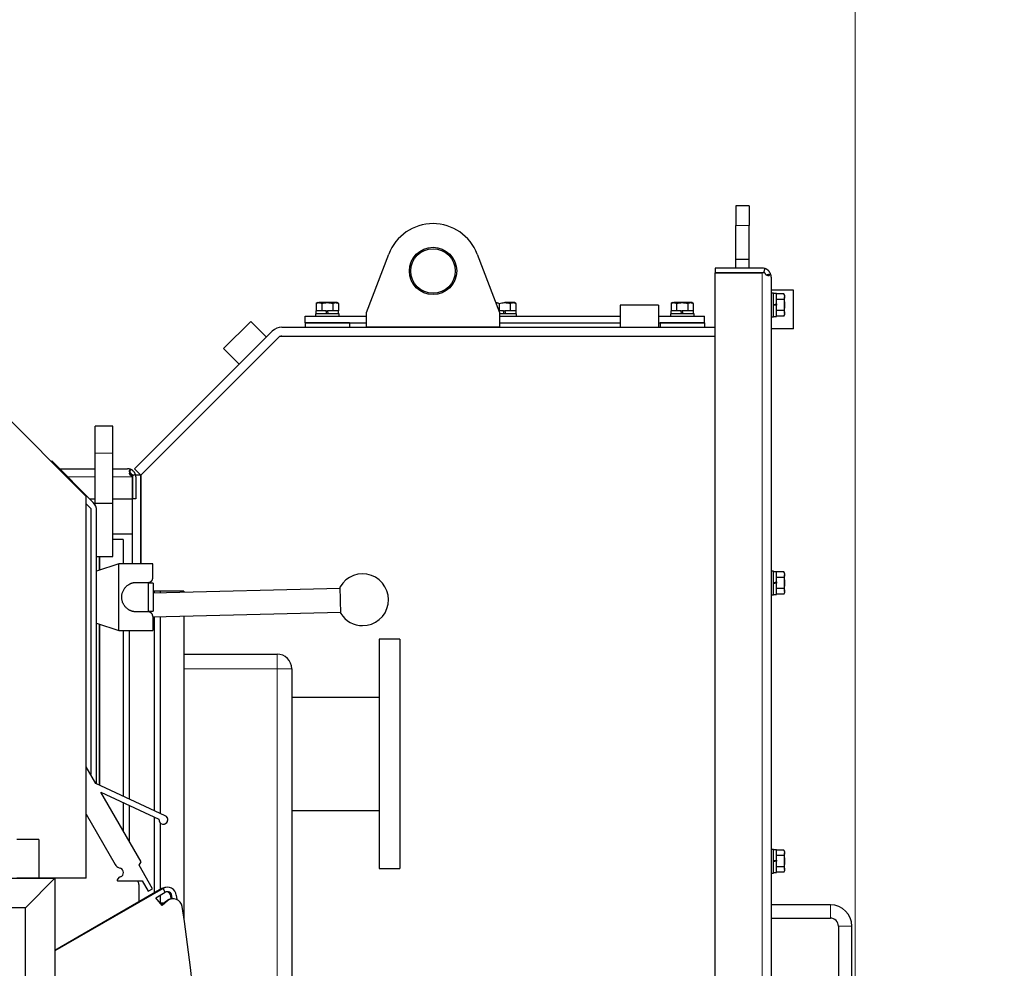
# Model space of a CAD drawing. Header units: millimetres. Extents: x 0 to 29700, y -16 to 21000.
# Tile 287 of 357: x 15467 to 16133, y 18053 to 18694. Entities that reach past the tile are written whole.
import ezdxf

# ---------------------------------------------------------------- set-up
doc = ezdxf.new("R2010")
doc.units = ezdxf.units.MM
doc.layers.add('1', color=7, linetype='Continuous', true_color=0xffffff)
doc.layers.add('254', color=7, linetype='Continuous', true_color=0xffffff)
doc.styles.add('latin_extended', font='simplex.shx')
doc.dimstyles.get("Standard").update_dxf_attribs({"dimtxt": 0.18, "dimasz": 0.18, "dimexe": 0.18, "dimexo": 0.0625, "dimgap": 0.09, "dimtad": 0, "dimtih": 1, "dimtoh": 1, "dimdec": 4, "dimzin": 0, "dimdsep": 46, "dimtxsty": 'Standard', "dimcen": 0.09, "dimadec": 0, "dimazin": 0, "dimtfac": 1, "dimtdec": 4, "dimtofl": 0, "dimtmove": 0, "dimatfit": 3, "dimfxl": 1, "dimtolj": 1, "dimtzin": 0, "dimarcsym": 0})

# ---------------------------------------------------------------- blocks, each defined once
blk = doc.blocks.new('_U1')
at = {"layer": '254', "color": 3, "linetype": 'Continuous', "lineweight": 13, "transparency": 16777216}
for p, q in [((15174.15, 19246.3), (16798.81, 19246.3)), ((16748.81, 19071.3), (16748.81, 16998.8)), ((14722.15, 16823.8), (16798.81, 16823.8))]:
    blk.add_line(p, q, dxfattribs=at)
at = {"layer": '254', "color": 3, "transparency": 16777216}
for points in [[(16777.98, 19071.3), (16719.64, 19071.3), (16748.81, 19246.3)], [(16719.64, 16998.8), (16777.98, 16998.8), (16748.81, 16823.8)]]:
    blk.add_solid(points, dxfattribs=at)
at = {"layer": 'Defpoints', "color": 0, "transparency": 16777216}
for p in [(15124.15, 19246.3), (14672.15, 16823.8), (16748.81, 16823.8)]:
    blk.add_point(p, dxfattribs=at)
at = {"layer": '254', "color": 2, "lineweight": 13, "transparency": 16777216, "insert": (16486.31, 17475.61), "char_height": 175, "attachment_point": 1, "rotation": 90, "style": 'latin_extended'}
blk.add_mtext('\\A1;2422', dxfattribs=at)
blk = doc.blocks.new('_U3')
at = {"layer": '254', "color": 3, "linetype": 'Continuous', "lineweight": 13, "transparency": 16777216}
for p, q in [((13247.15, 17784.3), (13247.15, 19796.3)), ((16032.15, 16012.3), (16032.15, 19796.3)), ((13422.15, 19746.3), (15857.15, 19746.3))]:
    blk.add_line(p, q, dxfattribs=at)
at = {"layer": '254', "color": 3, "transparency": 16777216}
for points in [[(13422.15, 19775.47), (13422.15, 19717.14), (13247.15, 19746.3)], [(15857.15, 19717.14), (15857.15, 19775.47), (16032.15, 19746.3)]]:
    blk.add_solid(points, dxfattribs=at)
at = {"layer": 'Defpoints', "color": 0, "transparency": 16777216}
for p in [(16032.15, 19746.3), (13247.15, 17734.3), (16032.15, 15962.3)]:
    blk.add_point(p, dxfattribs=at)
at = {"layer": '254', "color": 2, "lineweight": 13, "transparency": 16777216, "insert": (14331.32, 20008.8), "char_height": 175, "attachment_point": 1, "style": 'latin_extended'}
blk.add_mtext('\\A1;2785', dxfattribs=at)

msp = doc.modelspace()

# ---------------------------------------------------------------- linework, layer by layer
at = {"layer": '1', "color": 2, "linetype": 'Continuous', "lineweight": 25}
for p, q in [((15512.15, 18371.885), (15317.15, 18566.885)), ((15951.35, 18568.303), (15951.35, 18555.065)), ((15960.35, 18568.303), (15951.35, 18568.303)), ((15960.35, 18568.303), (15960.35, 18555.065)), ((15951.35, 18532.303), (15951.35, 18555.065)), ((15960.35, 18532.303), (15960.35, 18555.065)), ((15701.65, 18496.303), (15716.769, 18535.755)), ((15776.53, 18535.755), (15791.65, 18496.303)), ((15951.35, 18526.303), (15951.35, 18532.303)), ((15951.35, 18532.303), (15960.35, 18532.303)), ((15960.35, 18526.303), (15960.35, 18532.303)), ((15969.15, 18526.303), (15937.35, 18526.303)), ((15937.35, 18526.303), (15937.35, 18523.103)), ((15970.951, 18526.036), (15970.061, 18523.103)), ((15969.15, 18523.103), (15937.35, 18523.103)), ((15937.35, 17539.505), (15937.35, 18523.101)), ((15937.35, 18523.101), (15969.15, 18523.101)), ((15970.061, 18523.103), (15969.15, 18523.103)), ((15970.951, 18523.101), (15969.15, 18523.101)), ((15975.35, 18520.103), (15975.35, 17542.503)), ((15990.35, 18511.303), (15975.35, 18511.303)), ((15990.35, 18485.303), (15990.35, 18511.303)), ((15976.95, 18509.303), (15975.35, 18509.303)), ((15976.95, 18493.303), (15976.95, 18509.303)), ((15978.95, 18509.003), (15976.95, 18509.003)), ((15978.95, 18502.066), (15978.95, 18509.003)), ((15983.869, 18508.809), (15978.95, 18508.809)), ((15983.869, 18505.056), (15978.95, 18505.056)), ((15984.45, 18507.803), (15983.869, 18508.809)), ((15984.45, 18507.803), (15984.45, 18506.932)), ((15984.45, 18501.303), (15984.45, 18506.932)), ((15674.387, 18497.403), (15667.45, 18497.403)), ((15667.45, 18497.403), (15667.45, 18495.403)), ((15668.65, 18502.903), (15667.644, 18502.323)), ((15667.644, 18502.323), (15667.644, 18497.403)), ((15668.65, 18502.903), (15669.52, 18502.903)), ((15675.15, 18502.903), (15669.52, 18502.903)), ((15671.397, 18502.323), (15671.397, 18497.403)), ((15674.387, 18497.403), (15675.207, 18497.403)), ((15674.74, 18495.403), (15674.387, 18497.403)), ((15680.779, 18502.903), (15675.15, 18502.903)), ((15682.85, 18497.403), (15675.207, 18497.403)), ((15675.207, 18497.403), (15675.56, 18495.403)), ((15678.902, 18502.323), (15678.902, 18497.403)), ((15681.65, 18502.903), (15680.779, 18502.903)), ((15682.655, 18502.323), (15681.65, 18502.903)), ((15682.655, 18502.323), (15682.655, 18497.403)), ((15682.85, 18495.403), (15682.85, 18497.403)), ((15789.12, 18502.903), (15789.52, 18502.903)), ((15794.387, 18497.403), (15791.228, 18497.403)), ((15791.397, 18502.323), (15791.397, 18497.403)), ((15794.387, 18497.403), (15795.207, 18497.403)), ((15794.74, 18495.403), (15794.387, 18497.403)), ((15800.779, 18502.903), (15795.15, 18502.903)), ((15802.85, 18497.403), (15795.207, 18497.403)), ((15795.207, 18497.403), (15795.56, 18495.403)), ((15798.902, 18502.323), (15798.902, 18497.403)), ((15801.65, 18502.903), (15800.779, 18502.903)), ((15802.655, 18502.323), (15801.65, 18502.903)), ((15802.655, 18502.323), (15802.655, 18497.403)), ((15802.85, 18495.403), (15802.85, 18497.403)), ((15899.15, 18501.303), (15873.15, 18501.303)), ((15873.15, 18501.303), (15873.15, 18486.303)), ((15899.15, 18501.303), (15899.15, 18486.303)), ((15914.387, 18497.403), (15907.45, 18497.403)), ((15907.45, 18497.403), (15907.45, 18495.403)), ((15908.65, 18502.903), (15907.644, 18502.323)), ((15907.644, 18502.323), (15907.644, 18497.403)), ((15908.65, 18502.903), (15909.52, 18502.903)), ((15915.15, 18502.903), (15909.52, 18502.903)), ((15911.397, 18502.323), (15911.397, 18497.403)), ((15914.387, 18497.403), (15915.207, 18497.403)), ((15914.74, 18495.403), (15914.387, 18497.403)), ((15920.779, 18502.903), (15915.15, 18502.903)), ((15915.207, 18497.403), (15915.56, 18495.403)), ((15922.85, 18497.403), (15915.207, 18497.403)), ((15918.902, 18502.323), (15918.902, 18497.403)), ((15921.65, 18502.903), (15920.779, 18502.903)), ((15922.655, 18502.323), (15921.65, 18502.903)), ((15922.655, 18502.323), (15922.655, 18497.403)), ((15922.85, 18495.403), (15922.85, 18497.403)), ((15976.95, 18501.713), (15978.95, 18502.066)), ((15978.95, 18501.246), (15976.95, 18500.893)), ((15978.95, 18502.066), (15978.95, 18501.246)), ((15978.95, 18493.603), (15978.95, 18501.246)), ((15983.869, 18497.55), (15978.95, 18497.55)), ((15984.45, 18495.674), (15984.45, 18501.303)), ((15623.351, 18490.203), (15604.966, 18471.818)), ((15623.351, 18490.203), (15633.957, 18479.596)), ((15660.15, 18493.803), (15701.654, 18493.803)), ((15660.15, 18489.303), (15660.15, 18493.803)), ((15683.15, 18495.403), (15667.15, 18495.403)), ((15667.15, 18495.403), (15667.15, 18493.803)), ((15683.15, 18493.803), (15683.15, 18495.403)), ((15701.65, 18486.303), (15701.65, 18496.303)), ((15803.15, 18495.403), (15791.649, 18495.403)), ((15791.65, 18496.303), (15791.65, 18486.303)), ((15791.652, 18493.803), (15873.146, 18493.803)), ((15803.15, 18493.803), (15803.15, 18495.403)), ((15899.146, 18493.803), (15930.15, 18493.803)), ((15923.15, 18495.403), (15907.15, 18495.403)), ((15907.15, 18495.403), (15907.15, 18493.803)), ((15923.15, 18493.803), (15923.15, 18495.403)), ((15930.15, 18489.303), (15930.15, 18493.803)), ((15975.35, 18493.303), (15976.95, 18493.303)), ((15976.95, 18493.603), (15978.95, 18493.603)), ((15983.869, 18493.798), (15978.95, 18493.798)), ((15983.869, 18493.798), (15984.45, 18494.803)), ((15984.45, 18495.674), (15984.45, 18494.803)), ((15544.862, 18390.501), (15637.97, 18483.609)), ((15644.475, 18486.303), (15937.347, 18486.303)), ((15660.15, 18489.303), (15660.15, 18486.303)), ((15690.15, 18489.303), (15660.15, 18489.303)), ((15660.15, 18489.303), (15701.654, 18489.303)), ((15690.15, 18489.303), (15690.15, 18486.303)), ((15690.15, 18489.303), (15701.65, 18489.303)), ((15690.15, 18489.303), (15690.15, 18486.303)), ((15791.65, 18486.303), (15701.65, 18486.303)), ((15791.652, 18489.303), (15873.148, 18489.303)), ((15791.652, 18489.303), (15873.146, 18489.303)), ((15899.146, 18489.303), (15930.15, 18489.303)), ((15899.149, 18489.303), (15900.15, 18489.303)), ((15930.15, 18489.303), (15900.15, 18489.303)), ((15900.15, 18489.303), (15900.15, 18486.303)), ((15900.15, 18489.303), (15900.15, 18486.303)), ((15930.15, 18489.303), (15930.15, 18486.303)), ((15990.35, 18485.303), (15975.35, 18485.303)), ((15549.104, 18386.258), (15642.212, 18479.366)), ((15549.15, 18386.303), (15643.15, 18480.303)), ((15643.15, 18480.303), (15937.345, 18480.303)), ((15644.475, 18480.303), (15937.347, 18480.303)), ((15604.966, 18471.818), (15615.572, 18461.211)), ((15518.15, 18401.2), (15518.15, 18419.303)), ((15530.15, 18419.303), (15518.15, 18419.303)), ((15530.15, 18401.2), (15530.15, 18419.303)), ((15518.15, 18367.303), (15518.15, 18401.2)), ((15530.15, 18367.303), (15530.15, 18401.2)), ((15488.793, 18395.847), (15488.491, 18395.544)), ((15516.807, 18367.833), (15488.793, 18395.847)), ((15494.01, 18390.603), (15518.124, 18390.603)), ((15530.14, 18390.603), (15540.15, 18390.603)), ((15549.104, 18386.258), (15544.862, 18390.501)), ((15543.348, 18385.103), (15543.348, 18386.627)), ((15543.348, 18370.303), (15543.348, 18385.103)), ((15545.434, 18386.627), (15543.35, 18386.026)), ((15543.35, 18386.026), (15543.35, 18385.103)), ((15543.35, 18385.103), (15543.35, 18370.303)), ((15549.15, 18386.303), (15545.517, 18386.303)), ((15545.65, 18385.103), (15545.65, 18370.303)), ((15549.15, 18386.303), (15549.15, 18326.297)), ((15549.15, 18326.297), (15549.15, 18386.303)), ((15512.15, 18113.885), (15512.15, 18371.885)), ((15514.326, 18370.303), (15518.137, 18370.303)), ((15530.144, 18370.303), (15543.348, 18370.303)), ((15543.15, 18370.295), (15543.15, 18326.297)), ((15545.65, 18370.303), (15543.35, 18370.303)), ((15512.149, 18366.833), (15515.15, 18363.833)), ((15515.15, 18363.833), (15515.15, 18183.888)), ((15518.15, 18367.303), (15530.15, 18367.303)), ((15518.15, 18366.049), (15518.15, 18367.303)), ((15530.15, 18331.303), (15530.15, 18367.303)), ((15519.15, 18177.648), (15519.15, 18362.176)), ((15543.15, 18346.303), (15530.15, 18346.303)), ((15537.15, 18342.803), (15530.15, 18342.803)), ((15537.15, 18342.803), (15537.15, 18326.292)), ((15519.15, 18331.303), (15530.15, 18331.303)), ((15521.15, 18331.299), (15521.15, 18321.968)), ((15521.15, 18321.968), (15521.15, 18331.299)), ((15534.15, 18326.303), (15519.15, 18321.303)), ((15534.15, 18281.303), (15534.15, 18326.303)), ((15557.15, 18326.303), (15534.15, 18326.303)), ((15557.15, 18316.803), (15557.15, 18326.303)), ((15976.95, 18321.303), (15975.35, 18321.303)), ((15976.95, 18305.303), (15976.95, 18321.303)), ((15978.95, 18321.003), (15976.95, 18321.003)), ((15978.95, 18314.066), (15978.95, 18321.003)), ((15983.869, 18320.809), (15978.95, 18320.809)), ((15983.869, 18317.056), (15978.95, 18317.056)), ((15984.45, 18319.803), (15983.869, 18320.809)), ((15984.45, 18319.803), (15984.45, 18318.932)), ((15984.45, 18313.303), (15984.45, 18318.932)), ((15546.15, 18313.803), (15554.15, 18313.803)), ((15554.247, 18293.594), (15554.247, 18313.963)), ((15557.393, 18313.359), (15554.247, 18313.359)), ((15557.393, 18313.359), (15557.393, 18294.359)), ((15684.275, 18292.679), (15683.834, 18310.674)), ((15976.95, 18313.713), (15978.95, 18314.066)), ((15978.95, 18313.246), (15976.95, 18312.893)), ((15978.95, 18314.066), (15978.95, 18313.246)), ((15978.95, 18305.603), (15978.95, 18313.246)), ((15984.45, 18307.674), (15984.45, 18313.303)), ((15558.15, 18307.803), (15557.393, 18307.803)), ((15683.858, 18309.674), (15557.395, 18306.578)), ((15558.15, 18307.803), (15558.15, 18306.589)), ((15558.15, 18307.803), (15558.15, 18306.589)), ((15562.15, 18307.803), (15558.15, 18307.803)), ((15562.15, 18307.803), (15562.15, 18306.694)), ((15562.15, 18307.803), (15562.15, 18306.694)), ((15578.15, 18307.803), (15562.15, 18307.803)), ((15578.15, 18307.803), (15578.15, 18307.081)), ((15975.35, 18305.303), (15976.95, 18305.303)), ((15976.95, 18305.603), (15978.95, 18305.603)), ((15983.869, 18309.55), (15978.95, 18309.55)), ((15983.869, 18305.798), (15978.95, 18305.798)), ((15983.869, 18305.798), (15984.45, 18306.803)), ((15984.45, 18307.674), (15984.45, 18306.803)), ((15554.15, 18293.803), (15546.15, 18293.803)), ((15554.247, 18294.359), (15557.393, 18294.359)), ((15557.15, 18290.803), (15557.15, 18281.303)), ((15557.151, 18290.567), (15684.25, 18293.679)), ((15558.15, 18290.582), (15558.15, 18159.482)), ((15558.15, 18290.582), (15558.15, 18159.482)), ((15562.15, 18290.687), (15562.15, 18157.619)), ((15562.15, 18290.687), (15562.15, 18157.619)), ((15578.15, 18291.074), (15578.15, 18086.756)), ((15519.15, 18286.303), (15534.15, 18281.303)), ((15521.15, 18285.627), (15521.15, 18176.708)), ((15521.15, 18176.708), (15521.15, 18285.627)), ((15534.15, 18281.303), (15557.15, 18281.303)), ((15537.15, 18281.302), (15537.15, 18169.262)), ((15541.15, 18281.296), (15541.15, 18167.396)), ((15541.15, 18281.296), (15541.15, 18167.396)), ((15710.15, 18275.303), (15710.15, 18120.303)), ((15724.15, 18275.303), (15710.15, 18275.303)), ((15724.15, 18275.303), (15724.15, 18120.303)), ((15578.15, 18265.303), (15641.15, 18265.303)), ((15651.15, 18255.303), (15651.15, 17690.303)), ((15710.149, 18235.953), (15651.15, 18235.953)), ((15518.601, 18177.901), (15512.15, 18189.088)), ((15565.565, 18156.038), (15518.601, 18177.901)), ((15549.233, 18124.775), (15522.078, 18171.87)), ((15522.078, 18171.87), (15561.313, 18153.605)), ((15537.15, 18164.845), (15537.15, 18145.72)), ((15541.15, 18162.989), (15541.15, 18138.785)), ((15541.15, 18162.989), (15541.15, 18138.785)), ((15651.15, 18159.653), (15710.149, 18159.653)), ((15512.15, 18157.057), (15531.739, 18123.083)), ((15558.15, 18155.075), (15558.15, 18103.778)), ((15558.15, 18155.075), (15558.15, 18103.778)), ((15562.15, 18151.222), (15562.15, 18106.091)), ((15562.15, 18151.222), (15562.15, 18106.091)), ((15479.993, 18139.885), (15465.15, 18139.885)), ((15479.993, 18139.885), (15479.993, 18113.885)), ((15976.95, 18133.303), (15975.35, 18133.303)), ((15976.95, 18117.303), (15976.95, 18133.303)), ((15978.95, 18133.003), (15976.95, 18133.003)), ((15978.95, 18126.066), (15978.95, 18133.003)), ((15983.869, 18132.809), (15978.95, 18132.809)), ((15984.45, 18131.803), (15983.869, 18132.809)), ((15984.45, 18131.803), (15984.45, 18130.932)), ((15984.45, 18125.303), (15984.45, 18130.932)), ((15547.924, 18122.511), (15549.233, 18124.775)), ((15976.95, 18125.713), (15978.95, 18126.066)), ((15978.95, 18125.246), (15976.95, 18124.893)), ((15983.869, 18129.056), (15978.95, 18129.056)), ((15978.95, 18126.066), (15978.95, 18125.246)), ((15978.95, 18117.603), (15978.95, 18125.246)), ((15984.45, 18119.674), (15984.45, 18125.303)), ((15534.358, 18120.883), (15535.31, 18120.536)), ((15557.063, 18106.66), (15547.924, 18122.511)), ((15710.15, 18120.303), (15724.15, 18120.303)), ((15975.35, 18117.303), (15976.95, 18117.303)), ((15976.95, 18117.603), (15978.95, 18117.603)), ((15983.869, 18121.55), (15978.95, 18121.55)), ((15983.869, 18117.798), (15978.95, 18117.798)), ((15983.869, 18117.798), (15984.45, 18118.803)), ((15984.45, 18119.674), (15984.45, 18118.803)), ((15112.553, 18113.804), (15490.987, 18113.804)), ((15479.993, 18113.885), (15465.15, 18113.885)), ((15467.718, 18113.804), (15467.718, 18113.885)), ((15490.987, 18113.804), (15470.987, 18093.804)), ((15474.65, 18113.802), (15474.65, 18113.883)), ((15512.15, 18113.885), (15479.993, 18113.885)), ((15490.987, 18113.804), (15490.987, 18034.804)), ((15534.287, 18114.175), (15533.091, 18112.793)), ((15533.47, 18111.966), (15549.945, 18111.998)), ((15535.418, 18114.752), (15534.666, 18114.446)), ((15549.945, 18111.998), (15554.031, 18104.911)), ((15564.102, 18106.853), (15490.988, 18064.641)), ((15563.316, 18106.771), (15490.988, 18065.012)), ((15563.316, 18106.766), (15490.988, 18065.007)), ((15547.65, 18109.63), (15547.65, 18097.726)), ((15554.031, 18104.911), (15557.063, 18106.66)), ((15559.186, 18100.551), (15565.602, 18104.255)), ((15563.319, 18106.767), (15563.316, 18106.771)), ((15563.475, 18106.491), (15563.316, 18106.766)), ((15565.602, 18104.255), (15564.102, 18106.853)), ((15563.579, 18095.399), (15559.186, 18100.551)), ((15562.15, 18102.26), (15562.15, 18097.067)), ((15562.15, 18102.26), (15562.15, 18097.067)), ((15566.327, 18098.329), (15563.289, 18095.739)), ((15566.327, 18098.324), (15563.292, 18095.736)), ((15567.112, 18098.412), (15563.579, 18095.399)), ((15569.527, 18099.718), (15569.3, 18101.883)), ((15570.313, 18099.806), (15570.086, 18101.971)), ((15573.069, 18102.284), (15573.377, 18099.357)), ((15470.987, 18093.804), (15123.51, 18093.804)), ((15470.987, 18026.52), (15470.987, 18093.804)), ((15564.541, 18096.807), (15562.379, 18096.807)), ((16015.35, 18095.803), (15975.35, 18095.803)), ((15975.35, 18086.803), (16015.35, 18086.803)), ((16020.85, 18081.303), (16020.85, 17981.303)), ((16029.85, 17981.303), (16029.85, 18081.303))]:
    msp.add_line(p, q, dxfattribs=at)
at = {"layer": '1', "color": 4, "linetype": 'Continuous', "lineweight": 13}
for p, q in [((15951.35, 18555.065), (15960.35, 18555.065)), ((15969.15, 17539.505), (15969.15, 18523.101)), ((15518.15, 18401.2), (15530.15, 18401.2)), ((15518.137, 18385.103), (15499.515, 18385.103)), ((15543.348, 18385.103), (15530.144, 18385.103)), ((15641.15, 18265.303), (15641.15, 18255.303)), ((15641.15, 18255.303), (15578.15, 18255.303)), ((15651.15, 18255.303), (15641.15, 18255.303)), ((15641.15, 17690.303), (15641.15, 18255.303)), ((16015.35, 18095.803), (16015.35, 18086.803)), ((16029.85, 18081.303), (16020.85, 18081.303))]:
    msp.add_line(p, q, dxfattribs=at)
at = {"layer": '1', "color": 2, "linetype": 'Continuous', "lineweight": 25}
for radius in [16, 15]:
    msp.add_circle((15746.65, 18524.303), radius, dxfattribs=at)
for centre, radius, start, end in [((15746.65, 18524.303), 32, 20.968567, 159.031433), ((15969.15, 18520.103), 6.2, 73.109115, 90), ((15969.15, 18520.103), 6.2, 0, 20.798857), ((15644.475, 18477.103), 9.2, 90, 135), ((15644.475, 18477.103), 3.2, 90, 135), ((15540.15, 18385.103), 5.5, 68.637858, 90), ((15540.15, 18385.103), 5.5, 0, 16.08826), ((15511.15, 18362.176), 8, 0, 45), ((15699.058, 18302.044), 17.5, 270, 150.452904), ((15699.058, 18302.044), 17.5, 212.35235, 270), ((15641.15, 18255.303), 10, 0, 90), ((15564.299, 18153.318), 3, 174.505806, 65.037062), ((15564.299, 18153.318), 3, 283.064131, 65.037062), ((15536.071, 18125.581), 5, 209.967882, 249.967882), ((15534.249, 18117.623), 3.1, 292.156346, 69.967882), ((15533.469, 18112.466), 0.5, 139.114643, 270.109101), ((15535.043, 18113.52), 1, 112.156346, 139.114643), ((15541.65, 18109.63), 6, 0, 23.180391), ((15566.316, 18101.575), 6, 92.225127, 120), ((15566.316, 18101.569), 6, 92.599188, 120), ((15567.102, 18101.657), 6, 6.00065, 120), ((15567.102, 18101.657), 3, 6.00065, 120), ((15566.316, 18101.569), 3, 6.00065, 88.805147), ((15570.219, 18093.758), 6, 92.595735, 130.45), ((15570.219, 18093.763), 6, 96.626504, 130.45), ((15571.005, 18093.846), 6, 8.823765, 130.45), ((14388.172, 17910.231), 1203, 352.941167, 8.823765), ((16015.35, 18081.303), 14.5, 0, 90), ((16015.35, 18081.303), 5.5, 0, 90)]:
    msp.add_arc(centre, radius, start, end, dxfattribs=at)
for centre, major_axis, ratio, start_param, end_param in [((15969.15, 18520.103), (6.2, 0), 0.9993333, 0, 0.3630085), ((15540.15, 18385.103), (0, 5.5), 0.999375, 5.9103456, 6.2831853)]:
    msp.add_ellipse(centre, major_axis=major_axis, ratio=ratio, start_param=start_param, end_param=end_param, dxfattribs=at)
for points, degree, knots in [([(15974.946, 18522.305), (15974.916, 18522.382), (15974.881, 18522.469), (15974.8, 18522.656), (15974.754, 18522.757), (15974.595, 18523.076), (15974.464, 18523.31), (15974.224, 18523.668), (15974.137, 18523.789), (15973.95, 18524.03), (15973.8, 18524.209), (15973.636, 18524.383), (15973.552, 18524.469), (15973.523, 18524.498), (15973.466, 18524.554), (15973.322, 18524.693), (15973.055, 18524.926), (15972.813, 18525.107), (15972.573, 18525.274), (15972.454, 18525.351), (15972.221, 18525.491), (15972.107, 18525.554), (15971.889, 18525.667), (15971.785, 18525.716), (15971.492, 18525.848), (15971.324, 18525.911), (15971.133, 18525.978), (15971.08, 18525.995), (15970.997, 18526.022), (15970.967, 18526.031), (15970.951, 18526.036)], 3, [0, 0, 0, 0, 0.0625, 0.0625, 0.125, 0.125, 0.25, 0.25, 0.3125, 0.3125, 0.375, 0.40625, 0.40625, 0.421875, 0.421875, 0.4375, 0.5, 0.5625, 0.5625, 0.625, 0.625, 0.6875, 0.6875, 0.75, 0.75, 0.875, 0.875, 0.9375, 0.9375, 1, 1, 1, 1]), ([(15970.951, 18523.101), (15970.967, 18522.998), (15970.997, 18522.895), (15971.08, 18522.696), (15971.133, 18522.598), (15971.324, 18522.315), (15971.492, 18522.139), (15971.785, 18521.905), (15971.889, 18521.832), (15972.107, 18521.698), (15972.221, 18521.636), (15972.454, 18521.527), (15972.573, 18521.479), (15972.813, 18521.398), (15973.055, 18521.332), (15973.322, 18521.295), (15973.466, 18521.29), (15973.523, 18521.289), (15973.552, 18521.289), (15973.636, 18521.291), (15973.8, 18521.302), (15973.95, 18521.333), (15974.137, 18521.391), (15974.224, 18521.428), (15974.464, 18521.562), (15974.595, 18521.681), (15974.754, 18521.892), (15974.8, 18521.968), (15974.881, 18522.129), (15974.916, 18522.214), (15974.946, 18522.303)], 3, [0, 0, 0, 0, 0.0625, 0.0625, 0.125, 0.125, 0.25, 0.25, 0.3125, 0.3125, 0.375, 0.375, 0.4375, 0.4375, 0.5, 0.5625, 0.578125, 0.578125, 0.59375, 0.59375, 0.625, 0.6875, 0.6875, 0.75, 0.75, 0.875, 0.875, 0.9375, 0.9375, 1, 1, 1, 1]), ([(15971.741, 18521.614), (15971.77, 18521.621), (15971.828, 18521.636), (15971.917, 18521.658), (15972.008, 18521.681), (15972.103, 18521.704), (15972.2, 18521.727), (15972.301, 18521.751), (15972.404, 18521.776), (15972.51, 18521.8), (15972.619, 18521.825), (15972.731, 18521.851), (15972.846, 18521.876), (15972.964, 18521.902), (15973.084, 18521.929), (15973.208, 18521.956), (15973.37, 18521.99), (15973.573, 18522.033), (15973.821, 18522.084), (15974.083, 18522.137), (15974.359, 18522.192), (15974.648, 18522.248), (15974.845, 18522.286), (15974.946, 18522.305)], 3, [0, 0, 0, 0, 0.0271925, 0.0552659, 0.0842197, 0.1140534, 0.144766, 0.1763568, 0.2088246, 0.2421683, 0.2763864, 0.3114776, 0.3474401, 0.3842724, 0.4219739, 0.4605442, 0.499982, 0.5731872, 0.6504518, 0.731772, 0.8171423, 0.9065548, 1, 1, 1, 1]), ([(15971.741, 18521.613), (15972.486, 18521.801), (15973.333, 18521.981), (15974.028, 18522.129), (15974.946, 18522.303)], 2, [0, 0, 0, 0.5, 0.5, 1, 1, 1]), ([(15983.869, 18508.809), (15984.046, 18508.502), (15984.192, 18508.193), (15984.344, 18507.725), (15984.383, 18507.568), (15984.436, 18507.252), (15984.45, 18507.092), (15984.45, 18506.932)], 3, [0, 0, 0, 0, 0.5, 0.5, 0.75, 0.75, 1, 1, 1, 1]), ([(15984.45, 18506.932), (15984.45, 18506.772), (15984.436, 18506.613), (15984.383, 18506.297), (15984.344, 18506.14), (15984.192, 18505.671), (15984.046, 18505.363), (15983.869, 18505.056)], 3, [0, 0, 0, 0, 0.25, 0.25, 0.5, 0.5, 1, 1, 1, 1]), ([(15983.869, 18505.056), (15984.046, 18504.443), (15984.192, 18503.825), (15984.344, 18502.888), (15984.383, 18502.574), (15984.436, 18501.942), (15984.45, 18501.623), (15984.45, 18501.303)], 3, [0, 0, 0, 0, 0.5, 0.5, 0.75, 0.75, 1, 1, 1, 1]), ([(15667.644, 18502.323), (15667.951, 18502.5), (15668.26, 18502.646), (15668.728, 18502.797), (15668.885, 18502.836), (15669.201, 18502.889), (15669.36, 18502.903), (15669.52, 18502.903)], 3, [0, 0, 0, 0, 0.5, 0.5, 0.75, 0.75, 1, 1, 1, 1]), ([(15669.52, 18502.903), (15669.681, 18502.903), (15669.84, 18502.889), (15670.156, 18502.836), (15670.313, 18502.797), (15670.781, 18502.646), (15671.09, 18502.5), (15671.397, 18502.323)], 3, [0, 0, 0, 0, 0.25, 0.25, 0.5, 0.5, 1, 1, 1, 1]), ([(15671.397, 18502.323), (15672.01, 18502.5), (15672.628, 18502.646), (15673.565, 18502.797), (15673.879, 18502.836), (15674.511, 18502.889), (15674.829, 18502.903), (15675.15, 18502.903)], 3, [0, 0, 0, 0, 0.5, 0.5, 0.75, 0.75, 1, 1, 1, 1]), ([(15675.15, 18502.903), (15675.47, 18502.903), (15675.788, 18502.889), (15676.42, 18502.836), (15676.734, 18502.797), (15677.671, 18502.646), (15678.289, 18502.5), (15678.902, 18502.323)], 3, [0, 0, 0, 0, 0.25, 0.25, 0.5, 0.5, 1, 1, 1, 1]), ([(15678.902, 18502.323), (15679.209, 18502.5), (15679.518, 18502.646), (15679.986, 18502.797), (15680.144, 18502.836), (15680.46, 18502.889), (15680.619, 18502.903), (15680.779, 18502.903)], 3, [0, 0, 0, 0, 0.5, 0.5, 0.75, 0.75, 1, 1, 1, 1]), ([(15680.779, 18502.903), (15680.939, 18502.903), (15681.098, 18502.889), (15681.414, 18502.836), (15681.571, 18502.797), (15682.04, 18502.646), (15682.349, 18502.5), (15682.655, 18502.323)], 3, [0, 0, 0, 0, 0.25, 0.25, 0.5, 0.5, 1, 1, 1, 1]), ([(15789.52, 18502.903), (15789.681, 18502.903), (15789.84, 18502.889), (15790.156, 18502.836), (15790.313, 18502.797), (15790.781, 18502.646), (15791.09, 18502.5), (15791.397, 18502.323)], 3, [0, 0, 0, 0, 0.25, 0.25, 0.5, 0.5, 1, 1, 1, 1]), ([(15791.397, 18502.323), (15792.01, 18502.5), (15792.628, 18502.646), (15793.565, 18502.797), (15793.879, 18502.836), (15794.511, 18502.889), (15794.829, 18502.903), (15795.15, 18502.903)], 3, [0, 0, 0, 0, 0.5, 0.5, 0.75, 0.75, 1, 1, 1, 1]), ([(15795.15, 18502.903), (15795.47, 18502.903), (15795.788, 18502.889), (15796.42, 18502.836), (15796.734, 18502.797), (15797.671, 18502.646), (15798.289, 18502.5), (15798.902, 18502.323)], 3, [0, 0, 0, 0, 0.25, 0.25, 0.5, 0.5, 1, 1, 1, 1]), ([(15798.902, 18502.323), (15799.209, 18502.5), (15799.518, 18502.646), (15799.986, 18502.797), (15800.144, 18502.836), (15800.46, 18502.889), (15800.619, 18502.903), (15800.779, 18502.903)], 3, [0, 0, 0, 0, 0.5, 0.5, 0.75, 0.75, 1, 1, 1, 1]), ([(15800.779, 18502.903), (15800.939, 18502.903), (15801.098, 18502.889), (15801.414, 18502.836), (15801.571, 18502.797), (15802.04, 18502.646), (15802.349, 18502.5), (15802.655, 18502.323)], 3, [0, 0, 0, 0, 0.25, 0.25, 0.5, 0.5, 1, 1, 1, 1]), ([(15907.644, 18502.323), (15907.951, 18502.5), (15908.26, 18502.646), (15908.728, 18502.797), (15908.885, 18502.836), (15909.201, 18502.889), (15909.36, 18502.903), (15909.52, 18502.903)], 3, [0, 0, 0, 0, 0.5, 0.5, 0.75, 0.75, 1, 1, 1, 1]), ([(15909.52, 18502.903), (15909.681, 18502.903), (15909.84, 18502.889), (15910.156, 18502.836), (15910.313, 18502.797), (15910.781, 18502.646), (15911.09, 18502.5), (15911.397, 18502.323)], 3, [0, 0, 0, 0, 0.25, 0.25, 0.5, 0.5, 1, 1, 1, 1]), ([(15911.397, 18502.323), (15912.01, 18502.5), (15912.628, 18502.646), (15913.565, 18502.797), (15913.879, 18502.836), (15914.511, 18502.889), (15914.829, 18502.903), (15915.15, 18502.903)], 3, [0, 0, 0, 0, 0.5, 0.5, 0.75, 0.75, 1, 1, 1, 1]), ([(15915.15, 18502.903), (15915.47, 18502.903), (15915.788, 18502.889), (15916.42, 18502.836), (15916.734, 18502.797), (15917.671, 18502.646), (15918.289, 18502.5), (15918.902, 18502.323)], 3, [0, 0, 0, 0, 0.25, 0.25, 0.5, 0.5, 1, 1, 1, 1]), ([(15918.902, 18502.323), (15919.209, 18502.5), (15919.518, 18502.646), (15919.986, 18502.797), (15920.144, 18502.836), (15920.46, 18502.889), (15920.619, 18502.903), (15920.779, 18502.903)], 3, [0, 0, 0, 0, 0.5, 0.5, 0.75, 0.75, 1, 1, 1, 1]), ([(15920.779, 18502.903), (15920.939, 18502.903), (15921.098, 18502.889), (15921.414, 18502.836), (15921.571, 18502.797), (15922.04, 18502.646), (15922.349, 18502.5), (15922.655, 18502.323)], 3, [0, 0, 0, 0, 0.25, 0.25, 0.5, 0.5, 1, 1, 1, 1]), ([(15984.45, 18501.303), (15984.45, 18500.983), (15984.436, 18500.665), (15984.383, 18500.033), (15984.344, 18499.719), (15984.192, 18498.781), (15984.046, 18498.163), (15983.869, 18497.55)], 3, [0, 0, 0, 0, 0.25, 0.25, 0.5, 0.5, 1, 1, 1, 1]), ([(15983.869, 18497.55), (15984.046, 18497.244), (15984.192, 18496.935), (15984.344, 18496.466), (15984.383, 18496.309), (15984.436, 18495.993), (15984.45, 18495.834), (15984.45, 18495.674)], 3, [0, 0, 0, 0, 0.5, 0.5, 0.75, 0.75, 1, 1, 1, 1]), ([(15984.45, 18495.674), (15984.45, 18495.514), (15984.436, 18495.355), (15984.383, 18495.039), (15984.344, 18494.882), (15984.192, 18494.413), (15984.046, 18494.104), (15983.869, 18493.798)], 3, [0, 0, 0, 0, 0.25, 0.25, 0.5, 0.5, 1, 1, 1, 1]), ([(15542.152, 18390.225), (15542.064, 18390.194), (15541.981, 18390.157), (15541.825, 18390.073), (15541.753, 18390.024), (15541.621, 18389.914), (15541.561, 18389.853), (15541.456, 18389.717), (15541.411, 18389.642), (15541.301, 18389.398), (15541.26, 18389.209), (15541.259, 18388.944), (15541.261, 18388.89), (15541.271, 18388.781), (15541.292, 18388.616), (15541.335, 18388.447), (15541.408, 18388.222), (15541.452, 18388.11), (15541.556, 18387.889), (15541.615, 18387.78), (15541.747, 18387.572), (15541.819, 18387.471), (15541.974, 18387.283), (15542.139, 18387.106), (15542.323, 18386.961), (15542.514, 18386.834), (15542.613, 18386.781), (15542.816, 18386.696), (15542.972, 18386.648), (15543.133, 18386.629), (15543.24, 18386.623), (15543.294, 18386.624), (15543.348, 18386.627)], 3, [0, 0, 0, 0, 0.0625, 0.0625, 0.125, 0.125, 0.1875, 0.1875, 0.25, 0.25, 0.375, 0.375, 0.40625, 0.40625, 0.4375, 0.5, 0.5, 0.5625, 0.5625, 0.625, 0.625, 0.6875, 0.6875, 0.75, 0.8125, 0.8125, 0.875, 0.875, 0.9375, 0.96875, 0.96875, 1, 1, 1, 1]), ([(15541.663, 18387.922), (15541.658, 18387.92), (15541.648, 18387.915), (15541.633, 18387.907), (15541.619, 18387.899), (15541.605, 18387.891), (15541.592, 18387.883), (15541.578, 18387.875), (15541.565, 18387.866), (15541.552, 18387.858), (15541.539, 18387.849), (15541.527, 18387.841), (15541.515, 18387.832), (15541.503, 18387.823), (15541.491, 18387.814), (15541.48, 18387.805), (15541.469, 18387.795), (15541.458, 18387.786), (15541.448, 18387.776), (15541.437, 18387.766), (15541.427, 18387.757), (15541.418, 18387.747), (15541.408, 18387.737), (15541.399, 18387.726), (15541.375, 18387.698), (15541.339, 18387.65), (15541.301, 18387.579), (15541.275, 18387.504), (15541.26, 18387.425), (15541.258, 18387.342), (15541.267, 18387.255), (15541.29, 18387.166), (15541.327, 18387.067), (15541.382, 18386.959), (15541.459, 18386.842), (15541.551, 18386.73), (15541.654, 18386.623), (15541.767, 18386.522), (15541.88, 18386.436), (15541.987, 18386.364), (15542.087, 18386.303), (15542.191, 18386.247), (15542.277, 18386.206), (15542.343, 18386.177), (15542.388, 18386.159), (15542.433, 18386.141), (15542.478, 18386.125), (15542.523, 18386.109), (15542.568, 18386.094), (15542.614, 18386.08), (15542.66, 18386.068), (15542.706, 18386.056), (15542.752, 18386.045), (15542.798, 18386.035), (15542.844, 18386.026), (15542.891, 18386.018), (15542.938, 18386.011), (15542.985, 18386.004), (15543.032, 18385.999), (15543.08, 18385.995), (15543.127, 18385.992), (15543.175, 18385.99), (15543.207, 18385.989), (15543.223, 18385.989)], 3, [0, 0, 0, 0, 0.0056984, 0.0113674, 0.0170079, 0.0226206, 0.0282064, 0.0337661, 0.0393004, 0.0448104, 0.0502968, 0.0557604, 0.0612022, 0.0666231, 0.0720239, 0.0774055, 0.082769, 0.0881151, 0.0934449, 0.0987593, 0.1040592, 0.1093456, 0.1146195, 0.1198818, 0.1251336, 0.157372, 0.1887792, 0.2196321, 0.2502226, 0.2811162, 0.3120686, 0.3434106, 0.3754612, 0.4159028, 0.4574796, 0.50068, 0.5413485, 0.5828796, 0.6255714, 0.6565015, 0.6875627, 0.7188504, 0.7504579, 0.7632276, 0.7759327, 0.7885787, 0.801171, 0.8137151, 0.8262166, 0.8386813, 0.8511149, 0.863523, 0.8759114, 0.8882861, 0.9006528, 0.9130174, 0.9253857, 0.9377636, 0.9501569, 0.9625714, 0.975013, 0.9874873, 1, 1, 1, 1]), ([(15541.663, 18387.922), (15541.716, 18388.145), (15541.768, 18388.368), (15541.868, 18388.817), (15541.916, 18389.042), (15542.028, 18389.586), (15542.091, 18389.905), (15542.152, 18390.225)], 3, [0, 0, 0, 0, 0.2931128, 0.2931128, 0.5866845, 0.5866845, 1, 1, 1, 1]), ([(15541.664, 18387.922), (15541.711, 18388.118), (15541.757, 18388.314), (15541.845, 18388.708), (15541.888, 18388.906), (15542.008, 18389.477), (15542.082, 18389.851), (15542.153, 18390.225)], 3, [0, 0, 0, 0, 0.2576554, 0.2576554, 0.5157749, 0.5157749, 1, 1, 1, 1]), ([(15543.225, 18385.989), (15543.224, 18385.991), (15543.224, 18385.992), (15543.223, 18385.994), (15543.223, 18385.995), (15543.222, 18385.997), (15543.222, 18386), (15543.221, 18386.002), (15543.22, 18386.005), (15543.219, 18386.008), (15543.218, 18386.011), (15543.217, 18386.015), (15543.216, 18386.018), (15543.215, 18386.022), (15543.214, 18386.027), (15543.212, 18386.031), (15543.211, 18386.036), (15543.209, 18386.041), (15543.205, 18386.053), (15543.199, 18386.074), (15543.187, 18386.109), (15543.174, 18386.15), (15543.152, 18386.211), (15543.118, 18386.3), (15543.065, 18386.426), (15542.996, 18386.568), (15542.909, 18386.728), (15542.803, 18386.897), (15542.694, 18387.046), (15542.598, 18387.165), (15542.52, 18387.254), (15542.438, 18387.341), (15542.354, 18387.424), (15542.267, 18387.503), (15542.179, 18387.579), (15542.088, 18387.65), (15542.018, 18387.701), (15541.969, 18387.736), (15541.941, 18387.755), (15541.913, 18387.774), (15541.885, 18387.792), (15541.857, 18387.81), (15541.829, 18387.827), (15541.801, 18387.844), (15541.773, 18387.861), (15541.746, 18387.877), (15541.718, 18387.892), (15541.691, 18387.908), (15541.673, 18387.917), (15541.664, 18387.922)], 3, [0, 0, 0, 0, 0.0247311, 0.030919, 0.0371104, 0.0433061, 0.0495067, 0.0557131, 0.061926, 0.0681461, 0.0743741, 0.0806108, 0.0868569, 0.0931131, 0.0993802, 0.1056588, 0.1119497, 0.1182535, 0.124571, 0.1556784, 0.1867535, 0.2178832, 0.2491541, 0.3120413, 0.3738124, 0.4373457, 0.4988206, 0.5627475, 0.6239093, 0.6560194, 0.6873932, 0.7183521, 0.7492306, 0.7799201, 0.8108727, 0.8423821, 0.874727, 0.8848108, 0.8949372, 0.9051131, 0.9153452, 0.9256403, 0.9360048, 0.9464453, 0.9569678, 0.9675787, 0.9782838, 0.989089, 1, 1, 1, 1]), ([(15545.434, 18386.627), (15545.435, 18386.624), (15545.435, 18386.623), (15545.434, 18386.629), (15545.428, 18386.648), (15545.414, 18386.696), (15545.388, 18386.781), (15545.371, 18386.834), (15545.327, 18386.961), (15545.274, 18387.106), (15545.2, 18387.283), (15545.115, 18387.471), (15545.066, 18387.572), (15544.955, 18387.78), (15544.894, 18387.889), (15544.757, 18388.11), (15544.682, 18388.222), (15544.518, 18388.447), (15544.385, 18388.616), (15544.239, 18388.781), (15544.139, 18388.89), (15544.087, 18388.944), (15543.822, 18389.209), (15543.596, 18389.398), (15543.258, 18389.642), (15543.146, 18389.717), (15542.925, 18389.853), (15542.817, 18389.914), (15542.609, 18390.024), (15542.509, 18390.073), (15542.321, 18390.157), (15542.233, 18390.194), (15542.153, 18390.225)], 3, [0, 0, 0, 0, 0.03125, 0.03125, 0.0625, 0.125, 0.125, 0.1875, 0.1875, 0.25, 0.3125, 0.3125, 0.375, 0.375, 0.4375, 0.4375, 0.5, 0.5, 0.5625, 0.59375, 0.59375, 0.625, 0.625, 0.75, 0.75, 0.8125, 0.8125, 0.875, 0.875, 0.9375, 0.9375, 1, 1, 1, 1]), ([(15983.869, 18320.809), (15984.046, 18320.502), (15984.192, 18320.193), (15984.344, 18319.725), (15984.383, 18319.568), (15984.436, 18319.252), (15984.45, 18319.092), (15984.45, 18318.932)], 3, [0, 0, 0, 0, 0.5, 0.5, 0.75, 0.75, 1, 1, 1, 1]), ([(15984.45, 18318.932), (15984.45, 18318.772), (15984.436, 18318.613), (15984.383, 18318.297), (15984.344, 18318.14), (15984.192, 18317.671), (15984.046, 18317.363), (15983.869, 18317.056)], 3, [0, 0, 0, 0, 0.25, 0.25, 0.5, 0.5, 1, 1, 1, 1]), ([(15983.869, 18317.056), (15984.046, 18316.443), (15984.192, 18315.825), (15984.344, 18314.888), (15984.383, 18314.574), (15984.436, 18313.942), (15984.45, 18313.623), (15984.45, 18313.303)], 3, [0, 0, 0, 0, 0.5, 0.5, 0.75, 0.75, 1, 1, 1, 1]), ([(15546.15, 18293.803), (15546.133, 18293.803), (15546.1, 18293.803), (15546.05, 18293.804), (15546.001, 18293.804), (15545.951, 18293.805), (15545.902, 18293.806), (15545.852, 18293.808), (15545.803, 18293.809), (15545.753, 18293.811), (15545.704, 18293.813), (15545.654, 18293.815), (15545.605, 18293.818), (15545.555, 18293.821), (15545.506, 18293.824), (15545.457, 18293.827), (15545.407, 18293.831), (15545.358, 18293.834), (15545.309, 18293.839), (15545.259, 18293.843), (15545.21, 18293.847), (15545.161, 18293.852), (15545.112, 18293.857), (15545.063, 18293.862), (15545.013, 18293.868), (15544.964, 18293.874), (15544.915, 18293.88), (15544.866, 18293.886), (15544.817, 18293.892), (15544.768, 18293.899), (15544.719, 18293.906), (15544.67, 18293.913), (15544.621, 18293.921), (15544.572, 18293.928), (15544.523, 18293.936), (15544.474, 18293.945), (15544.425, 18293.953), (15544.376, 18293.962), (15544.327, 18293.971), (15544.278, 18293.98), (15544.229, 18293.989), (15544.036, 18294.028), (15543.701, 18294.104), (15543.228, 18294.235), (15542.76, 18294.391), (15542.306, 18294.567), (15541.865, 18294.763), (15541.439, 18294.978), (15541.022, 18295.213), (15540.488, 18295.55), (15539.855, 18296.014), (15539.151, 18296.639), (15538.504, 18297.334), (15537.981, 18298.016), (15537.568, 18298.655), (15537.245, 18299.236), (15536.909, 18299.949), (15536.591, 18300.805), (15536.36, 18301.702), (15536.226, 18302.502), (15536.16, 18303.196), (15536.142, 18303.894), (15536.172, 18304.59), (15536.251, 18305.284), (15536.399, 18306.079), (15536.644, 18306.966), (15537.013, 18307.91), (15537.468, 18308.798), (15537.99, 18309.611), (15538.578, 18310.358), (15539.221, 18311.034), (15539.919, 18311.643), (15540.546, 18312.096), (15541.075, 18312.424), (15541.488, 18312.654), (15541.91, 18312.864), (15542.346, 18313.056), (15542.795, 18313.228), (15543.257, 18313.38), (15543.724, 18313.509), (15544.07, 18313.586), (15544.291, 18313.629), (15544.383, 18313.646), (15544.475, 18313.662), (15544.568, 18313.677), (15544.66, 18313.692), (15544.753, 18313.705), (15544.845, 18313.718), (15544.938, 18313.73), (15545.031, 18313.741), (15545.124, 18313.751), (15545.217, 18313.76), (15545.31, 18313.768), (15545.403, 18313.775), (15545.496, 18313.782), (15545.589, 18313.788), (15545.682, 18313.792), (15545.776, 18313.796), (15545.869, 18313.799), (15545.962, 18313.802), (15546.056, 18313.803), (15546.118, 18313.803), (15546.15, 18313.803)], 3, [0, 0, 0, 0, 0.0015586, 0.0031166, 0.0046741, 0.0062311, 0.0077877, 0.0093439, 0.0108997, 0.0124553, 0.0140106, 0.0155657, 0.0171207, 0.0186756, 0.0202304, 0.0217853, 0.0233401, 0.0248951, 0.0264502, 0.0280055, 0.029561, 0.0311167, 0.0326729, 0.0342293, 0.0357862, 0.0373436, 0.0389015, 0.0404599, 0.042019, 0.0435787, 0.0451391, 0.0467003, 0.0482622, 0.049825, 0.0513887, 0.0529533, 0.0545189, 0.0560856, 0.0576533, 0.0592221, 0.0607921, 0.0623633, 0.0778458, 0.0933706, 0.1089808, 0.1247187, 0.1399159, 0.1551637, 0.170498, 0.1859536, 0.2160124, 0.2462264, 0.2769838, 0.3077458, 0.3290765, 0.3502845, 0.3714549, 0.4043943, 0.4371224, 0.4590712, 0.4809428, 0.5028432, 0.5247407, 0.5466235, 0.5685975, 0.6011086, 0.6337985, 0.665055, 0.6964997, 0.7266786, 0.7568075, 0.7865956, 0.8162262, 0.8314737, 0.8466031, 0.861648, 0.8766428, 0.8921792, 0.9075934, 0.9229265, 0.93822, 0.9411831, 0.944142, 0.9470972, 0.9500488, 0.9529973, 0.955943, 0.9588861, 0.961827, 0.9647659, 0.9677033, 0.9706394, 0.9735746, 0.9765091, 0.9794432, 0.9823774, 0.9853119, 0.988247, 0.991183, 0.9941203, 0.9970592, 1, 1, 1, 1]), ([(15554.15, 18313.803), (15554.158, 18313.803), (15554.174, 18313.803), (15554.198, 18313.804), (15554.222, 18313.804), (15554.246, 18313.805), (15554.271, 18313.806), (15554.295, 18313.807), (15554.319, 18313.808), (15554.343, 18313.809), (15554.367, 18313.811), (15554.39, 18313.813), (15554.414, 18313.815), (15554.438, 18313.817), (15554.462, 18313.819), (15554.486, 18313.822), (15554.51, 18313.825), (15554.533, 18313.828), (15554.557, 18313.831), (15554.58, 18313.834), (15554.604, 18313.838), (15554.628, 18313.842), (15554.651, 18313.846), (15554.675, 18313.85), (15554.698, 18313.854), (15554.721, 18313.858), (15554.745, 18313.863), (15554.768, 18313.868), (15554.791, 18313.873), (15554.815, 18313.878), (15554.838, 18313.884), (15554.861, 18313.889), (15554.884, 18313.895), (15554.907, 18313.901), (15554.93, 18313.908), (15554.953, 18313.914), (15554.976, 18313.921), (15554.999, 18313.927), (15555.022, 18313.934), (15555.045, 18313.942), (15555.068, 18313.949), (15555.091, 18313.956), (15555.114, 18313.964), (15555.136, 18313.972), (15555.159, 18313.98), (15555.182, 18313.989), (15555.204, 18313.997), (15555.227, 18314.006), (15555.249, 18314.015), (15555.272, 18314.024), (15555.294, 18314.033), (15555.317, 18314.042), (15555.339, 18314.052), (15555.361, 18314.062), (15555.452, 18314.102), (15555.607, 18314.18), (15555.816, 18314.307), (15556.013, 18314.451), (15556.198, 18314.61), (15556.381, 18314.794), (15556.556, 18315.005), (15556.717, 18315.242), (15556.854, 18315.492), (15556.935, 18315.682), (15556.979, 18315.804), (15556.997, 18315.855), (15557.013, 18315.906), (15557.029, 18315.957), (15557.044, 18316.009), (15557.057, 18316.06), (15557.07, 18316.112), (15557.082, 18316.164), (15557.093, 18316.216), (15557.103, 18316.269), (15557.112, 18316.322), (15557.12, 18316.374), (15557.127, 18316.427), (15557.133, 18316.48), (15557.138, 18316.534), (15557.142, 18316.587), (15557.146, 18316.641), (15557.148, 18316.695), (15557.149, 18316.749), (15557.15, 18316.785), (15557.15, 18316.803)], 3, [0, 0, 0, 0, 0.0047319, 0.0094569, 0.0141754, 0.0188877, 0.0235943, 0.0282955, 0.0329917, 0.0376832, 0.0423704, 0.0470538, 0.0517336, 0.0564104, 0.0610844, 0.065756, 0.0704256, 0.0750937, 0.0797605, 0.0844266, 0.0890921, 0.0937577, 0.0984235, 0.1030901, 0.1077577, 0.1124269, 0.1170979, 0.1217711, 0.126447, 0.1311259, 0.1358082, 0.1404942, 0.1451844, 0.1498792, 0.1545788, 0.1592838, 0.1639944, 0.168711, 0.173434, 0.1781638, 0.1829008, 0.1876453, 0.1923976, 0.1971582, 0.2019274, 0.2067056, 0.2114931, 0.2162902, 0.2210974, 0.225915, 0.2307433, 0.2355827, 0.2404335, 0.2452961, 0.2501708, 0.2997166, 0.3491217, 0.3987634, 0.4490137, 0.5002313, 0.5618241, 0.6236488, 0.6862468, 0.7501395, 0.7623429, 0.7745586, 0.7867895, 0.7990389, 0.8113098, 0.8236053, 0.8359284, 0.8482823, 0.86067, 0.8730945, 0.8855586, 0.8980655, 0.9106179, 0.9232189, 0.9358712, 0.9485776, 0.961341, 0.974164, 0.9870495, 1, 1, 1, 1]), ([(15984.45, 18313.303), (15984.45, 18312.983), (15984.436, 18312.665), (15984.383, 18312.033), (15984.344, 18311.719), (15984.192, 18310.781), (15984.046, 18310.163), (15983.869, 18309.55)], 3, [0, 0, 0, 0, 0.25, 0.25, 0.5, 0.5, 1, 1, 1, 1]), ([(15983.869, 18309.55), (15984.046, 18309.244), (15984.192, 18308.935), (15984.344, 18308.466), (15984.383, 18308.309), (15984.436, 18307.993), (15984.45, 18307.834), (15984.45, 18307.674)], 3, [0, 0, 0, 0, 0.5, 0.5, 0.75, 0.75, 1, 1, 1, 1]), ([(15984.45, 18307.674), (15984.45, 18307.514), (15984.436, 18307.355), (15984.383, 18307.039), (15984.344, 18306.882), (15984.192, 18306.413), (15984.046, 18306.104), (15983.869, 18305.798)], 3, [0, 0, 0, 0, 0.25, 0.25, 0.5, 0.5, 1, 1, 1, 1]), ([(15557.15, 18290.803), (15557.15, 18290.812), (15557.15, 18290.83), (15557.149, 18290.857), (15557.149, 18290.884), (15557.148, 18290.911), (15557.147, 18290.938), (15557.145, 18290.965), (15557.144, 18290.992), (15557.142, 18291.019), (15557.14, 18291.046), (15557.138, 18291.073), (15557.135, 18291.099), (15557.133, 18291.126), (15557.13, 18291.152), (15557.127, 18291.179), (15557.123, 18291.206), (15557.119, 18291.232), (15557.116, 18291.258), (15557.111, 18291.285), (15557.107, 18291.311), (15557.102, 18291.337), (15557.098, 18291.364), (15557.093, 18291.39), (15557.087, 18291.416), (15557.082, 18291.442), (15557.076, 18291.468), (15557.07, 18291.494), (15557.064, 18291.52), (15557.057, 18291.546), (15557.05, 18291.572), (15557.043, 18291.598), (15557.036, 18291.623), (15557.029, 18291.649), (15557.021, 18291.675), (15557.013, 18291.7), (15557.005, 18291.726), (15556.997, 18291.751), (15556.988, 18291.777), (15556.979, 18291.802), (15556.97, 18291.828), (15556.932, 18291.933), (15556.854, 18292.114), (15556.717, 18292.364), (15556.556, 18292.601), (15556.368, 18292.827), (15556.155, 18293.039), (15555.918, 18293.231), (15555.661, 18293.398), (15555.462, 18293.5), (15555.335, 18293.557), (15555.285, 18293.578), (15555.235, 18293.598), (15555.186, 18293.617), (15555.135, 18293.635), (15555.085, 18293.652), (15555.035, 18293.668), (15554.984, 18293.684), (15554.933, 18293.698), (15554.882, 18293.712), (15554.831, 18293.724), (15554.78, 18293.736), (15554.728, 18293.747), (15554.677, 18293.757), (15554.625, 18293.765), (15554.573, 18293.773), (15554.52, 18293.78), (15554.468, 18293.786), (15554.415, 18293.792), (15554.363, 18293.796), (15554.31, 18293.799), (15554.256, 18293.801), (15554.203, 18293.803), (15554.167, 18293.803), (15554.15, 18293.803)], 3, [0, 0, 0, 0, 0.0064813, 0.0129461, 0.0193948, 0.0258277, 0.0322451, 0.0386474, 0.0450349, 0.0514079, 0.0577669, 0.0641121, 0.0704439, 0.0767626, 0.0830686, 0.0893623, 0.095644, 0.1019141, 0.1081729, 0.1144208, 0.1206581, 0.1268853, 0.1331027, 0.1393107, 0.1455095, 0.1516998, 0.1578816, 0.1640556, 0.170222, 0.1763812, 0.1825337, 0.1886797, 0.1948197, 0.2009541, 0.2070832, 0.2132074, 0.2193272, 0.2254428, 0.2315548, 0.2376634, 0.2437692, 0.2498724, 0.313733, 0.3763219, 0.438161, 0.4997912, 0.5636067, 0.6260718, 0.6878982, 0.7498197, 0.7605653, 0.7712542, 0.7818901, 0.7924766, 0.8030177, 0.8135173, 0.8239791, 0.8344073, 0.8448057, 0.8551784, 0.8655295, 0.8758631, 0.8861832, 0.8964941, 0.9067998, 0.9171044, 0.9274122, 0.9377273, 0.9480537, 0.9583956, 0.9687572, 0.9791424, 0.9895553, 1, 1, 1, 1]), ([(15983.869, 18132.809), (15984.046, 18132.502), (15984.192, 18132.193), (15984.344, 18131.725), (15984.383, 18131.568), (15984.436, 18131.252), (15984.45, 18131.092), (15984.45, 18130.932)], 3, [0, 0, 0, 0, 0.5, 0.5, 0.75, 0.75, 1, 1, 1, 1]), ([(15984.45, 18130.932), (15984.45, 18130.772), (15984.436, 18130.613), (15984.383, 18130.297), (15984.344, 18130.14), (15984.192, 18129.671), (15984.046, 18129.363), (15983.869, 18129.056)], 3, [0, 0, 0, 0, 0.25, 0.25, 0.5, 0.5, 1, 1, 1, 1]), ([(15983.869, 18129.056), (15984.046, 18128.443), (15984.192, 18127.825), (15984.344, 18126.888), (15984.383, 18126.574), (15984.436, 18125.942), (15984.45, 18125.623), (15984.45, 18125.303)], 3, [0, 0, 0, 0, 0.5, 0.5, 0.75, 0.75, 1, 1, 1, 1]), ([(15984.45, 18125.303), (15984.45, 18124.983), (15984.436, 18124.665), (15984.383, 18124.033), (15984.344, 18123.719), (15984.192, 18122.781), (15984.046, 18122.163), (15983.869, 18121.55)], 3, [0, 0, 0, 0, 0.25, 0.25, 0.5, 0.5, 1, 1, 1, 1]), ([(15983.869, 18121.55), (15984.046, 18121.244), (15984.192, 18120.935), (15984.344, 18120.466), (15984.383, 18120.309), (15984.436, 18119.993), (15984.45, 18119.834), (15984.45, 18119.674)], 3, [0, 0, 0, 0, 0.5, 0.5, 0.75, 0.75, 1, 1, 1, 1]), ([(15984.45, 18119.674), (15984.45, 18119.514), (15984.436, 18119.355), (15984.383, 18119.039), (15984.344, 18118.882), (15984.192, 18118.413), (15984.046, 18118.104), (15983.869, 18117.798)], 3, [0, 0, 0, 0, 0.25, 0.25, 0.5, 0.5, 1, 1, 1, 1])]:
    msp.add_open_spline(points, degree=degree, knots=knots, dxfattribs=at)
msp.add_open_spline([(15543.348, 18386.111), (15544.372, 18386.434), (15545.396, 18386.758)], degree=2, dxfattribs=at)

# ---------------------------------------------------------------- dimensions: what is measured, and where the dimension line sits
at = {"layer": '254', "color": 2, "linetype": 'Continuous', "lineweight": 13}
dim = msp.add_linear_dim(base=(16032.15, 19746.303), p1=(13247.15, 17734.303), p2=(16032.15, 15962.303), dimstyle='Standard', override={"dimscale": 50, "dimtxt": 3.5, "dimasz": 3.5, "dimexe": 1, "dimexo": 1, "dimgap": 1.75, "dimtad": 1, "dimtih": 1, "dimtoh": 0, "dimdec": 2, "dimlfac": 1, "dimzin": 8, "dimdsep": 46, "dimlunit": 2, "dimtxsty": 'latin_extended', "dimsah": 1, "dimse1": 0, "dimse2": 0, "dimsd1": 0, "dimsd2": 0, "dimclrd": 3, "dimclre": 3, "dimclrt": 2, "dimtol": 0, "dimtm": -0.1, "dimtfac": 0.714286, "dimtdec": 3, "dimtofl": 1, "dimtmove": 0, "dimtzin": 8, "dimlwd": 13, "dimlwe": 13}, dxfattribs=at)
dim.commit()
dim.dimension.update_dxf_attribs({"geometry": '_U3', "text_midpoint": (14639.65, 19746.303), "dimtype": 160})
dim = msp.add_linear_dim(base=(16748.810322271, 16823.803204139), p1=(15124.149627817, 19246.303203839), p2=(14672.149616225, 16823.803204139), angle=90, dimstyle='Standard', override={"dimscale": 50, "dimtxt": 3.5, "dimasz": 3.5, "dimexe": 1, "dimexo": 1, "dimgap": 1.75, "dimtad": 1, "dimtih": 0, "dimtoh": 0, "dimdec": 0, "dimlfac": 1, "dimzin": 8, "dimdsep": 46, "dimlunit": 2, "dimtxsty": 'latin_extended', "dimsah": 1, "dimse1": 0, "dimse2": 0, "dimsd1": 0, "dimsd2": 0, "dimclrd": 3, "dimclre": 3, "dimclrt": 2, "dimtol": 0, "dimtm": -0.1, "dimtfac": 0.714286, "dimtdec": 3, "dimtofl": 1, "dimtmove": 0, "dimtzin": 8, "dimlwd": 13, "dimlwe": 13}, dxfattribs=at)
dim.commit()
dim.dimension.update_dxf_attribs({"geometry": '_U1', "text_midpoint": (16748.810322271, 17783.941091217), "dimtype": 160})

doc.saveas('drawing.dxf')
